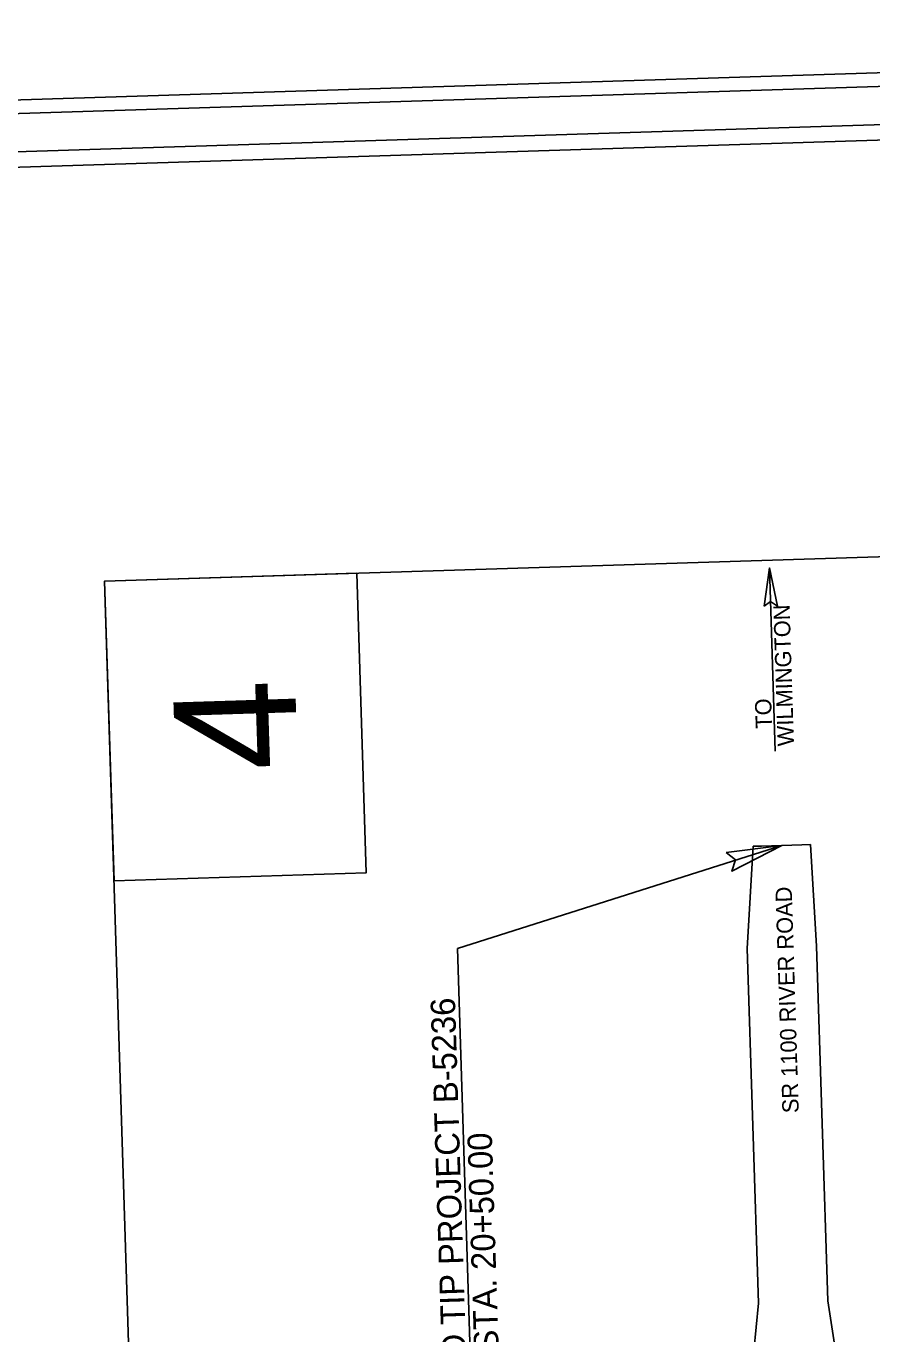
# Model space of a CAD drawing. Extents: x 2308163 to 2335412, y -96774 to 125428.
# Drawn here: x 2326280 to 2326695, y 124471 to 125112 of the extents above; entities that cross this region are included whole.
import ezdxf

# ---------------------------------------------------------------- set-up
doc = ezdxf.new("R2010")
doc.units = 0
for name, color, linetype in [('Prop Horizontal Alignment', 7, 'Continuous'), ('Prop Shade Light', 7, 'Continuous'), ('Prop Terminator CELL', 7, 'Continuous'), ('Sheet Plan Layout CELL', 7, 'Continuous'), ('Sheet Plot Border Inside CELL', 7, 'Continuous'), ('Sheet Plot Border Outside CELL', 7, 'Continuous'), ('Sheet Title CELL', 7, 'Continuous'), ('Typical Terminator CELL', 7, 'Continuous')]:
    doc.layers.add(name, color=color, linetype=linetype)

# ---------------------------------------------------------------- blocks, each defined once
blk = doc.blocks.new('TERMINATOR')
at = {"layer": 'Typical Terminator CELL'}
blk.add_lwpolyline([(-0.469, 0.081), (0, 0), (-0.471, -0.083), (-0.411, 0)], close=True, dxfattribs=at)

msp = doc.modelspace()

# ---------------------------------------------------------------- linework, layer by layer
at = {"layer": 'Prop Horizontal Alignment'}
for p, q in [((2326647.28, 124756.5), (2326644.44, 124846.5)), ((2326491.43, 124659.74), (2326650.43, 124710.35)), ((2326491.43, 124659.74), (2326498.63, 124431.37))]:
    msp.add_line(p, q, dxfattribs=at)
at = {"layer": 'Prop Shade Light'}
for p, q in [((2326636.39, 124709.91), (2326633.54, 124659.8)), ((2326640.53, 124710.04), (2326636.39, 124709.91)), ((2326660.33, 124710.66), (2326640.53, 124710.04)), ((2326664.5, 124710.8), (2326660.33, 124710.66)), ((2326667.52, 124660.87), (2326664.5, 124710.8))]:
    msp.add_line(p, q, dxfattribs=at)
for points in [[(2326633.54, 124659.8), (2326639.02, 124485.75), (2326636.83, 124462.19), (2326639.23, 124415.5), (2326639.63, 124403.01)], [(2326677.21, 124416.7), (2326676.68, 124463.45), (2326673, 124486.82), (2326667.52, 124660.87)]]:
    msp.add_lwpolyline(points, dxfattribs=at)
at = {"layer": 'Prop Terminator CELL'}
msp.add_lwpolyline([(2326623.26, 124706.79), (2326650.43, 124710.35), (2326625.92, 124697.72), (2326627.79, 124703.33)], close=True, dxfattribs=at)
at = {"layer": 'Sheet Plan Layout CELL'}
for points in [[(2326360.15, 123511.38), (2326318.28, 124840.01), (2326963.2, 124860.33), (2327005.07, 123531.7)], [(2326318.28, 124840.01), (2326322.91, 124693.02), (2326446.63, 124696.92), (2326442, 124843.91)]]:
    msp.add_lwpolyline(points, close=True, dxfattribs=at)
at = {"layer": 'Sheet Plot Border Inside CELL'}
msp.add_lwpolyline([(2327468.5, 122605.97), (2327389.78, 125104.48), (2325807.91, 125054.63), (2325886.64, 122556.12)], close=True, dxfattribs=at)
at = {"layer": 'Sheet Plot Border Outside CELL'}
msp.add_lwpolyline([(2325774.04, 125060.32), (2325853.59, 122535.57), (2327502.76, 122587.54), (2327423.2, 125112.28)], close=True, dxfattribs=at)
at = {"layer": 'Sheet Title CELL'}
for points in [[(2327371.53, 125085.14), (2325827.32, 125036.48)], [(2327086.93, 125068.67), (2325835.03, 125029.22)]]:
    msp.add_lwpolyline(points, dxfattribs=at)

# ---------------------------------------------------------------- block references
at = {"layer": 'Prop Horizontal Alignment', "xscale": 40, "yscale": 40.00000000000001, "rotation": 91.80479200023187}
msp.add_blockref('TERMINATOR', (2326644.44, 124846.5), dxfattribs=at)

# ---------------------------------------------------------------- texts
at = {"layer": 'Prop Horizontal Alignment'}
for s, height, p in [('WILMINGTON', 8, (2326656.49, 124759.13)), ('   TO', 8, (2326646.01, 124758.8)), ('SR 1100 RIVER ROAD', 8, (2326658.84, 124579.1)), ('END TIP PROJECT B-5236', 12, (2326496.41, 124437.03)), ('-L- STA. 20+50.00', 12, (2326512.36, 124438.12))]:
    msp.add_text(s, height=height, rotation=91.80479, dxfattribs=at).set_placement(p)
at = {"layer": 'Sheet Plan Layout CELL'}
msp.add_text('4', height=60, rotation=91.80479, dxfattribs=at).set_placement((2326413.12, 124747.86))

doc.saveas('drawing.dxf')
